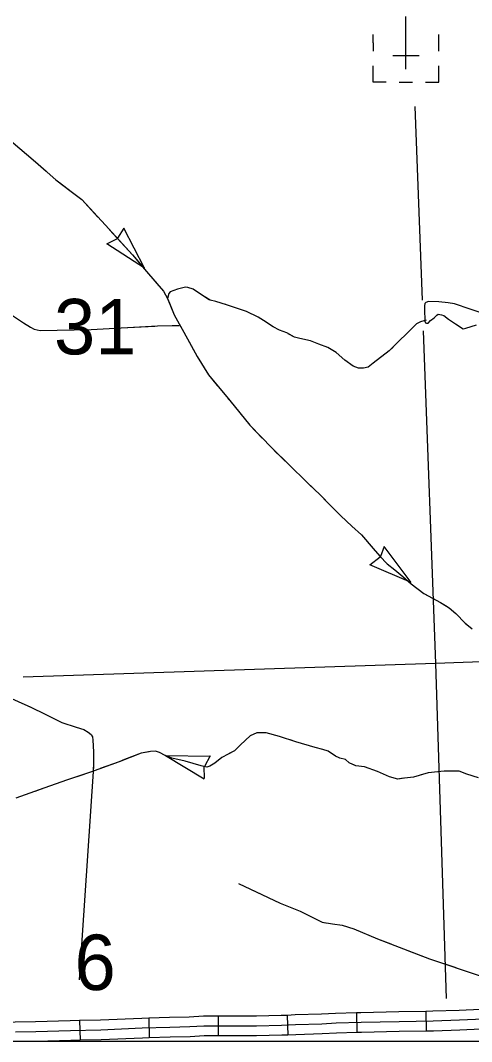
# Model space of a CAD drawing. Extents: x -117616 to 64730, y 54117 to 789866.
# Drawn here: x 63570.1 to 63638.9, y 54389.3 to 54544.9 of the extents above; entities that cross this region are included whole.
import ezdxf

# ---------------------------------------------------------------- set-up
doc = ezdxf.new("R2010")
doc.units = 0
for name, color, linetype in [('32', 7, 'Continuous'), ('35', 7, 'Continuous'), ('4', 7, 'Continuous'), ('43', 7, 'Continuous'), ('5', 7, 'Continuous'), ('57', 7, 'Continuous'), ('R_No Plot', 7, 'Continuous')]:
    doc.layers.add(name, color=color, linetype=linetype)

msp = doc.modelspace()

# ---------------------------------------------------------------- linework, layer by layer
at = {"layer": '32'}
for p, q in [((63589.72, 54392.86), (63589.8, 54389.86)), ((63600.32, 54393.17), (63600.31, 54390.17)), ((63610.8, 54393.29), (63610.94, 54390.29)), ((63621.38, 54393.67), (63621.46, 54390.67)), ((63631.95, 54393.89), (63632.01, 54390.89)), ((63579.18, 54392.49), (63579.24, 54389.49))]:
    msp.add_line(p, q, dxfattribs=at)
for points in [[(63642.47, 54394.29), (63637.04, 54394.05), (63633.05, 54393.91), (63631.95, 54393.89)], [(63643.25, 54392.82), (63637.1, 54392.55), (63633.09, 54392.41), (63627.87, 54392.31), (63622.11, 54392.19), (63618.27, 54392.09), (63616.12, 54391.97), (63612.1, 54391.85), (63609.95, 54391.75), (63606.14, 54391.65), (63601.13, 54391.66), (63598.11, 54391.67), (63595.96, 54391.52), (63592.94, 54391.45), (63588.69, 54391.32), (63582.4, 54391.06), (63577.79, 54390.96), (63572.48, 54390.79), (63569.4, 54390.75)], [(63589.72, 54392.86), (63588.64, 54392.82), (63582.35, 54392.56), (63579.18, 54392.49)], [(63600.32, 54393.17), (63598.06, 54393.18), (63595.89, 54393.01), (63592.9, 54392.95), (63589.72, 54392.86)], [(63610.8, 54393.29), (63609.89, 54393.25), (63606.13, 54393.15), (63601.14, 54393.16), (63600.32, 54393.17)], [(63621.38, 54393.67), (63618.21, 54393.59), (63616.06, 54393.47), (63612.04, 54393.35), (63610.8, 54393.29)], [(63631.95, 54393.89), (63627.84, 54393.81), (63622.07, 54393.69), (63621.38, 54393.67)], [(63579.18, 54392.49), (63577.75, 54392.46), (63572.45, 54392.29), (63569.36, 54392.25), (63568.59, 54392.22)], [(63642.6, 54391.29), (63637.15, 54391.05), (63633.13, 54390.91), (63632.01, 54390.89)], [(63579.24, 54389.49), (63577.83, 54389.46), (63572.62, 54389.3)], [(63589.8, 54389.86), (63588.75, 54389.83), (63582.45, 54389.56), (63579.24, 54389.49)], [(63600.31, 54390.17), (63598.17, 54390.17), (63596.03, 54390.02), (63592.98, 54389.95), (63589.8, 54389.86)], [(63610.94, 54390.29), (63610, 54390.25), (63606.16, 54390.15), (63601.13, 54390.16), (63600.31, 54390.17)], [(63621.46, 54390.67), (63618.33, 54390.59), (63616.18, 54390.47), (63612.15, 54390.35), (63610.94, 54390.29)], [(63632.01, 54390.89), (63627.9, 54390.81), (63622.14, 54390.69), (63621.46, 54390.67)]]:
    msp.add_lwpolyline(points, dxfattribs=at)
at = {"layer": '35'}
for points in [[(63638.73, 54500.89), (63636.31, 54501.72), (63635.39, 54501.89), (63633.95, 54502.04), (63632.38, 54502.09), (63631.96, 54501.91), (63631.79, 54501.79), (63631.74, 54501.44), (63631.76, 54500.77), (63631.79, 54499.25), (63631.79, 54499.08), (63631.89, 54498.85), (63632.06, 54498.78), (63632.31, 54498.8), (63632.68, 54499.18), (63633.23, 54499.57), (63633.63, 54500.02), (63633.83, 54500.15), (63634.35, 54500.05), (63634.7, 54499.95), (63635.42, 54499.38), (63636.46, 54498.65), (63637.66, 54497.93), (63638.06, 54498.03), (63639.67, 54498.53)], [(63640.27, 54500.42), (63638.73, 54500.89)]]:
    msp.add_lwpolyline(points, dxfattribs=at)
at = {"layer": '4'}
msp.add_lwpolyline([(63708.07, 54449.6), (63633.42, 54446.91), (63570.58, 54444.84)], dxfattribs=at)
at = {"layer": '43'}
for p, q in [((63585.94, 54513.25), (63584.95, 54511.71)), ((63589.09, 54507.15), (63585.94, 54513.25)), ((63583.31, 54510.86), (63584.93, 54511.7)), ((63589.09, 54507.15), (63583.31, 54510.86)), ((63625.6, 54464.73), (63625.03, 54463.21)), ((63629.72, 54459.24), (63625.6, 54464.73)), ((63623.41, 54461.93), (63625.01, 54463.19)), ((63629.72, 54459.24), (63623.41, 54461.93)), ((63592.25, 54432.88), (63598.15, 54429.36)), ((63592.25, 54432.88), (63599.12, 54432.78)), ((63599.06, 54432.84), (63598.19, 54431.23)), ((63598.23, 54429.38), (63598.18, 54431.21))]:
    msp.add_line(p, q, dxfattribs=at)
for points in [[(63568.05, 54527.06), (63568.68, 54526.56), (63572.46, 54523.37), (63574.09, 54521.93)], [(63568.68, 54526.56), (63572.46, 54523.37), (63575.57, 54520.61), (63577.91, 54518.84), (63579.5, 54517.62), (63583.13, 54513.69), (63587.24, 54509.18), (63589.08, 54507.02), (63590.97, 54504.83), (63591.96, 54503.63), (63592.59, 54502.51), (63593.61, 54500.05), (63595.05, 54497.41), (63597.11, 54493.72), (63598.8, 54490.91), (63602.06, 54486.98), (63605.12, 54483.22), (63608.53, 54479.71), (63611.17, 54477.12), (63613.75, 54474.58), (63615.94, 54472.49), (63617.39, 54471.05), (63619, 54469.43), (63620.67, 54467.86), (63622.14, 54466.51), (63623.95, 54464.45), (63624.97, 54463.25), (63626.09, 54462.08), (63627.24, 54461.19), (63628.45, 54460.17), (63629.75, 54459.05), (63631.66, 54457.58), (63634.2, 54456.21), (63635.54, 54455.39), (63636.56, 54454.51), (63637.98, 54453.07), (63639, 54452.2)], [(63576.09, 54520.22), (63577.91, 54518.84), (63579.5, 54517.62), (63581.97, 54514.95)], [(63583.75, 54513.01), (63587.24, 54509.18), (63589.02, 54507.09)], [(63590.74, 54505.09), (63590.97, 54504.83), (63591.96, 54503.63), (63592.59, 54502.51), (63592.88, 54501.8)], [(63631.99, 54499.25), (63631.14, 54499), (63630.52, 54498.65), (63626.39, 54494.57), (63623.95, 54492.7), (63623.16, 54492.06), (63622.46, 54491.91), (63621.71, 54491.93), (63620.89, 54492.21), (63619.6, 54493.13), (63618.31, 54494.3), (63617.01, 54495.07), (63615.64, 54495.57), (63614.38, 54496.09), (63612.76, 54496.44), (63611.94, 54496.66), (63610.77, 54497.28), (63609.67, 54497.73), (63608.68, 54498.21), (63607.63, 54498.93), (63606.42, 54499.7), (63604.6, 54500.55), (63603.23, 54501.02), (63601.57, 54501.59), (63599.95, 54502.09), (63599.08, 54502.26), (63597.76, 54503.08), (63596.49, 54503.98), (63595.69, 54504.23), (63595.32, 54504.25), (63594.08, 54503.98), (63592.98, 54503.53), (63592.76, 54503.31), (63592.59, 54502.51)], [(63598.93, 54502.35), (63597.76, 54503.08), (63596.49, 54503.98), (63595.69, 54504.23), (63595.32, 54504.25), (63594.08, 54503.98), (63592.98, 54503.53), (63592.76, 54503.31), (63592.59, 54502.51)], [(63592.88, 54501.8), (63593.61, 54500.05), (63594.6, 54498.23)], [(63608.58, 54498.27), (63607.63, 54498.93), (63606.42, 54499.7), (63604.6, 54500.55), (63603.23, 54501.02), (63601.57, 54501.59), (63601.46, 54501.62)], [(63568.65, 54500.14), (63570.61, 54498.82), (63571.67, 54498.18), (63572.23, 54497.88), (63573.16, 54497.67), (63580.95, 54497.8), (63591.07, 54498.35), (63594.34, 54498.44)], [(63586.53, 54498.1), (63590.65, 54498.33)], [(63593.29, 54498.41), (63594.34, 54498.44)], [(63631.99, 54499.25), (63631.14, 54499), (63630.52, 54498.65), (63628.84, 54496.99)], [(63618.3, 54494.3), (63617.01, 54495.07), (63615.64, 54495.57), (63614.38, 54496.09), (63612.76, 54496.44), (63611.94, 54496.66), (63610.98, 54497.17)], [(63595.88, 54495.93), (63597.11, 54493.72), (63598.8, 54490.91), (63600.15, 54489.28)], [(63626.96, 54495.13), (63626.39, 54494.57), (63623.95, 54492.7), (63623.16, 54492.06), (63622.46, 54491.91), (63621.71, 54491.93), (63620.89, 54492.21), (63620.32, 54492.61)], [(63601.84, 54487.25), (63602.06, 54486.98), (63605.12, 54483.22), (63607.02, 54481.27)], [(63608.86, 54479.38), (63611.17, 54477.12), (63613.75, 54474.58), (63614.52, 54473.84)], [(63616.42, 54472.01), (63617.39, 54471.05), (63619, 54469.43), (63620.67, 54467.86), (63622.13, 54466.52)], [(63623.87, 54464.54), (63623.95, 54464.45), (63624.97, 54463.25), (63626.09, 54462.08), (63627.24, 54461.19), (63628.45, 54460.17), (63629.64, 54459.14)], [(63631.74, 54457.54), (63634.2, 54456.21), (63635.19, 54455.6)], [(63635.19, 54455.6), (63635.54, 54455.39), (63636.56, 54454.51), (63637.98, 54453.07), (63638.12, 54452.95)], [(63567.86, 54441.97), (63571.76, 54440.25), (63573.9, 54439.21), (63576.47, 54437.92), (63578.63, 54437.21), (63579.84, 54436.83), (63580.5, 54436.46), (63580.96, 54436.1), (63581.13, 54435.73), (63581.2, 54435.22), (63581.27, 54433.45), (63581.3, 54431.82), (63581.25, 54430.46), (63579.13, 54398.69)], [(63571.59, 54440.32), (63571.76, 54440.25), (63573.9, 54439.21), (63575.15, 54438.58)], [(63575.15, 54438.58), (63576.47, 54437.92), (63578.63, 54437.21), (63578.83, 54437.15)], [(63624.59, 54430.48), (63622.6, 54431.17), (63621.3, 54431.33), (63620.28, 54431.78), (63619.71, 54432.27), (63618.86, 54432.47), (63618.21, 54432.79), (63617.07, 54433.53), (63616.26, 54433.81), (63615.08, 54434.1), (63612.15, 54434.99), (63609.67, 54435.8), (63607.64, 54436.33), (63606.18, 54436.33), (63605.2, 54435.89), (63603.7, 54434.54), (63602.8, 54433.61), (63600.85, 54432.59), (63599.79, 54431.74), (63599.02, 54431.25), (63598.57, 54431.13), (63597.72, 54431.33), (63595.28, 54432.02), (63593.21, 54432.51), (63592.23, 54432.88), (63591.34, 54433.36), (63590.73, 54433.57), (63590, 54433.49), (63588.57, 54433.24), (63585.2, 54431.94), (63580.85, 54430.35), (63577.31, 54429.21), (63573.74, 54427.91), (63569.43, 54426.41)], [(63608.74, 54436.05), (63607.64, 54436.33), (63606.18, 54436.33), (63605.2, 54435.89), (63603.7, 54434.54), (63602.8, 54433.61), (63601.97, 54433.18)], [(63581.06, 54435.88), (63581.13, 54435.73), (63581.2, 54435.22), (63581.27, 54433.45), (63581.3, 54431.82), (63581.27, 54430.9)], [(63618.65, 54432.57), (63618.21, 54432.79), (63617.07, 54433.53), (63616.26, 54433.81), (63615.08, 54434.1), (63612.15, 54434.99), (63611.26, 54435.28)], [(63589.78, 54433.45), (63588.57, 54433.24), (63586.02, 54432.26)], [(63586.02, 54432.26), (63585.2, 54431.94), (63582.31, 54430.89)], [(63599.78, 54431.73), (63599.02, 54431.25), (63598.57, 54431.13), (63597.72, 54431.33), (63595.28, 54432.02), (63593.21, 54432.51), (63592.26, 54432.87)], [(63628.53, 54429.43), (63627.68, 54429.3), (63626.42, 54429.66), (63624.59, 54430.48), (63622.6, 54431.17), (63621.3, 54431.33), (63621, 54431.46)], [(63579.82, 54430.02), (63577.31, 54429.21), (63573.74, 54427.91), (63572.34, 54427.42)], [(63640, 54429.5), (63638.21, 54430.07), (63637.03, 54430.52), (63634.75, 54430.52), (63632.31, 54430.23), (63630.08, 54429.58), (63628.7, 54429.46), (63627.68, 54429.3), (63626.42, 54429.66), (63624.59, 54430.48)], [(63638.86, 54429.86), (63638.21, 54430.07), (63637.03, 54430.52), (63634.75, 54430.52), (63632.31, 54430.23), (63631.12, 54429.88)], [(63603.39, 54413.39), (63606.98, 54411.69)], [(63603.39, 54413.39), (63609.77, 54410.38), (63612.78, 54409.16), (63614.92, 54408.12), (63616.14, 54407.47), (63617.72, 54407.22), (63619.22, 54407.04), (63620.97, 54406.47), (63624.59, 54404.96), (63632.54, 54401.92), (63640.1, 54399.37), (63649.44, 54396.4), (63655.31, 54394.68), (63661.01, 54392.96), (63665.95, 54391.67), (63672.14, 54389.73), (63673.75, 54389.3)], [(63609.36, 54410.57), (63609.77, 54410.38), (63612.78, 54409.16), (63614.92, 54408.12), (63616.14, 54407.47), (63616.6, 54407.4)], [(63619.21, 54407.04), (63619.22, 54407.04), (63620.97, 54406.47), (63624.59, 54404.96), (63626.6, 54404.19)], [(63629.06, 54403.25), (63632.54, 54401.92), (63636.52, 54400.58)]]:
    msp.add_lwpolyline(points, dxfattribs=at)
at = {"layer": '5'}
for points in [[(63630.3, 54531.81), (63631.39, 54502.29)], [(63631.56, 54497.59), (63633.42, 54446.91)], [(63633.42, 54446.91), (63635.08, 54395.86)]]:
    msp.add_lwpolyline(points, dxfattribs=at)
at = {"layer": '57'}
for p, q in [((63628.93, 54537.49), (63628.93, 54545.49)), ((63623.93, 54541.49), (63623.93, 54542.75)), ((63633.93, 54540.25), (63633.93, 54542.75)), ((63623.93, 54541.49), (63623.93, 54540.25)), ((63628.93, 54541.49), (63628.93, 54541.49)), ((63628.93, 54541.49), (63628.93, 54541.49)), ((63630.93, 54539.49), (63626.91, 54539.49)), ((63627.92, 54535.49), (63629.92, 54535.49))]:
    msp.add_line(p, q, dxfattribs=at)
for points in [[(63625.93, 54535.49), (63623.93, 54535.49), (63623.93, 54537.99)], [(63631.93, 54535.49), (63633.93, 54535.49), (63633.93, 54537.99)]]:
    msp.add_lwpolyline(points, dxfattribs=at)
at = {"layer": 'R_No Plot'}
msp.add_lwpolyline([(62347.42, 55314.94), (63854.85, 55314.94), (63854.85, 54389.3), (62347.42, 54389.3)], close=True, dxfattribs=at)

# ---------------------------------------------------------------- texts
at = {"layer": '5'}
for s, height, p in [('31', 8.448, (63575.27, 54494.02)), ('6', 8.45, (63578.4, 54397.15))]:
    msp.add_text(s, height=height, dxfattribs=at).set_placement(p)

doc.saveas('drawing.dxf')
